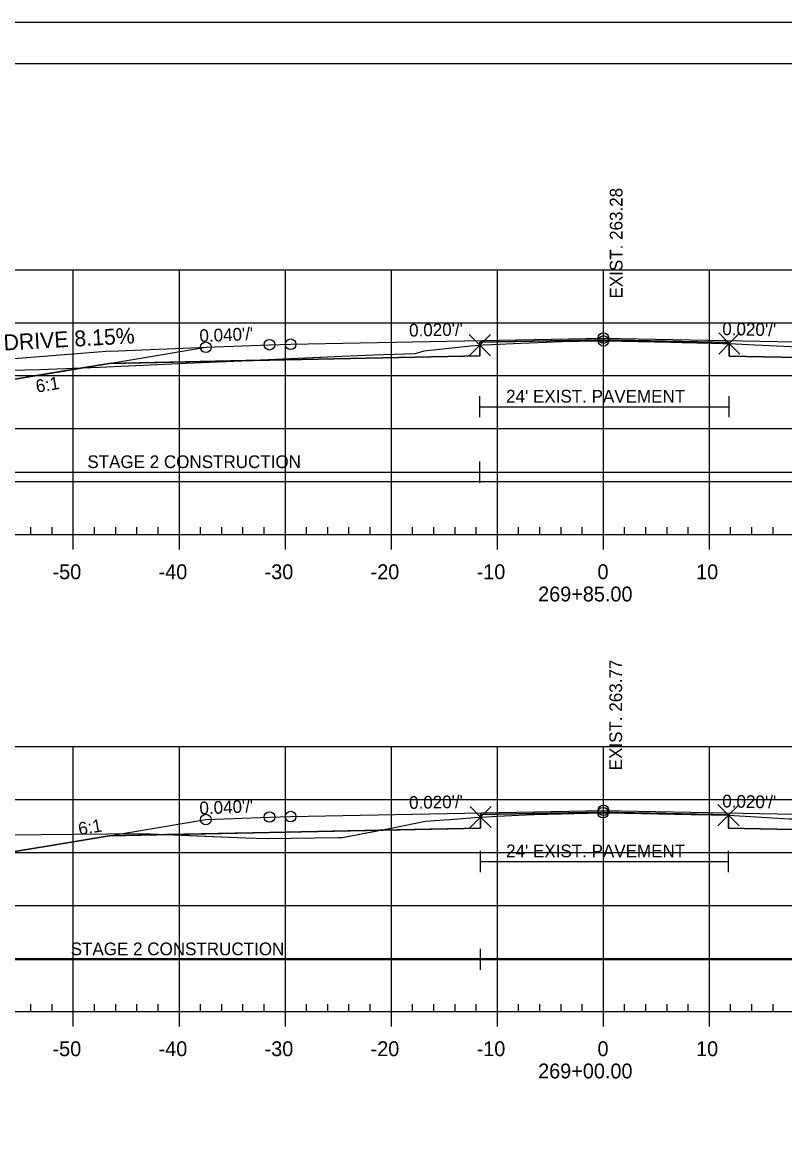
# Model space of a CAD drawing. Extents: x 1365647 to 1367999, y 387113 to 400173.
# Drawn here: x 1365839.3 to 1365911.2, y 394948.4 to 395052.9 of the extents above; entities that cross this region are included whole.
import ezdxf

# ---------------------------------------------------------------- set-up
doc = ezdxf.new("R2010")
doc.units = 0
for name, color, linetype in [('R_Alt Surface', 7, 'Continuous'), ('R_Axis', 7, 'Continuous'), ('R_Axis Annot', 7, 'Continuous'), ('R_Border', 7, 'Continuous'), ('R_Contours', 7, 'Continuous'), ('R_Drive', 7, 'Continuous'), ('R_Exist Surface', 7, 'Continuous'), ('R_Fin Surface', 7, 'Continuous'), ('R_Fin Surface Annot', 7, 'Continuous'), ('R_Grid', 7, 'Continuous'), ('R_No Plot', 7, 'Continuous'), ('R_Water', 7, 'Continuous'), ('R_Xsect Elev', 7, 'Continuous')]:
    doc.layers.add(name, color=color, linetype=linetype)

msp = doc.modelspace()

# ---------------------------------------------------------------- linework, layer by layer
at = {"layer": 'R_Alt Surface'}
for points in [[(1365847.47, 395020.71), (1365862.59, 395021.01), (1365882.43, 395021.41), (1365882.43, 395022.7), (1365894.09, 395022.93), (1365905.96, 395022.69), (1365905.96, 395021.4), (1365925.59, 395021.01), (1365940.72, 395020.71)], [(1365847.47, 394976.15), (1365862.59, 394976.45), (1365882.51, 394976.85), (1365882.51, 394978.14), (1365894.09, 394978.37), (1365905.89, 394978.13), (1365905.89, 394976.85), (1365925.59, 394976.45), (1365940.72, 394976.15)]]:
    msp.add_lwpolyline(points, dxfattribs=at)
at = {"layer": 'R_Axis'}
for p, q in [((1365840.09, 395004.55), (1365840.09, 395005.25)), ((1365842.09, 395004.55), (1365842.09, 395005.25)), ((1365846.09, 395004.55), (1365846.09, 395005.25)), ((1365848.09, 395004.55), (1365848.09, 395005.25)), ((1365850.09, 395004.55), (1365850.09, 395005.25)), ((1365852.09, 395004.55), (1365852.09, 395005.25)), ((1365856.09, 395004.55), (1365856.09, 395005.25)), ((1365858.09, 395004.55), (1365858.09, 395005.25)), ((1365860.09, 395004.55), (1365860.09, 395005.25)), ((1365862.09, 395004.55), (1365862.09, 395005.25)), ((1365866.09, 395004.55), (1365866.09, 395005.25)), ((1365868.09, 395004.55), (1365868.09, 395005.25)), ((1365870.09, 395004.55), (1365870.09, 395005.25)), ((1365872.09, 395004.55), (1365872.09, 395005.25)), ((1365876.09, 395004.55), (1365876.09, 395005.25)), ((1365878.09, 395004.55), (1365878.09, 395005.25)), ((1365880.09, 395004.55), (1365880.09, 395005.25)), ((1365882.09, 395004.55), (1365882.09, 395005.25)), ((1365886.09, 395004.55), (1365886.09, 395005.25)), ((1365888.09, 395004.55), (1365888.09, 395005.25)), ((1365890.09, 395004.55), (1365890.09, 395005.25)), ((1365892.09, 395004.55), (1365892.09, 395005.25)), ((1365896.09, 395004.55), (1365896.09, 395005.25)), ((1365898.09, 395004.55), (1365898.09, 395005.25)), ((1365900.09, 395004.55), (1365900.09, 395005.25)), ((1365902.09, 395004.55), (1365902.09, 395005.25)), ((1365906.09, 395004.55), (1365906.09, 395005.25)), ((1365908.09, 395004.55), (1365908.09, 395005.25)), ((1365910.09, 395004.55), (1365910.09, 395005.25)), ((1365749.09, 395004.55), (1366039.09, 395004.55)), ((1365844.09, 395003.15), (1365844.09, 395004.55)), ((1365854.09, 395003.15), (1365854.09, 395004.55)), ((1365864.09, 395003.15), (1365864.09, 395004.55)), ((1365874.09, 395003.15), (1365874.09, 395004.55)), ((1365884.09, 395003.15), (1365884.09, 395004.55)), ((1365894.09, 395003.15), (1365894.09, 395004.55)), ((1365904.09, 395003.15), (1365904.09, 395004.55)), ((1365840.09, 394959.55), (1365840.09, 394960.25)), ((1365842.09, 394959.55), (1365842.09, 394960.25)), ((1365846.09, 394959.55), (1365846.09, 394960.25)), ((1365848.09, 394959.55), (1365848.09, 394960.25)), ((1365850.09, 394959.55), (1365850.09, 394960.25)), ((1365852.09, 394959.55), (1365852.09, 394960.25)), ((1365856.09, 394959.55), (1365856.09, 394960.25)), ((1365858.09, 394959.55), (1365858.09, 394960.25)), ((1365860.09, 394959.55), (1365860.09, 394960.25)), ((1365862.09, 394959.55), (1365862.09, 394960.25)), ((1365866.09, 394959.55), (1365866.09, 394960.25)), ((1365868.09, 394959.55), (1365868.09, 394960.25)), ((1365870.09, 394959.55), (1365870.09, 394960.25)), ((1365872.09, 394959.55), (1365872.09, 394960.25)), ((1365876.09, 394959.55), (1365876.09, 394960.25)), ((1365878.09, 394959.55), (1365878.09, 394960.25)), ((1365880.09, 394959.55), (1365880.09, 394960.25)), ((1365882.09, 394959.55), (1365882.09, 394960.25)), ((1365886.09, 394959.55), (1365886.09, 394960.25)), ((1365888.09, 394959.55), (1365888.09, 394960.25)), ((1365890.09, 394959.55), (1365890.09, 394960.25)), ((1365892.09, 394959.55), (1365892.09, 394960.25)), ((1365896.09, 394959.55), (1365896.09, 394960.25)), ((1365898.09, 394959.55), (1365898.09, 394960.25)), ((1365900.09, 394959.55), (1365900.09, 394960.25)), ((1365902.09, 394959.55), (1365902.09, 394960.25)), ((1365906.09, 394959.55), (1365906.09, 394960.25)), ((1365908.09, 394959.55), (1365908.09, 394960.25)), ((1365910.09, 394959.55), (1365910.09, 394960.25)), ((1365749.09, 394959.55), (1366039.09, 394959.55)), ((1365844.09, 394958.15), (1365844.09, 394959.55)), ((1365854.09, 394958.15), (1365854.09, 394959.55)), ((1365864.09, 394958.15), (1365864.09, 394959.55)), ((1365874.09, 394958.15), (1365874.09, 394959.55)), ((1365884.09, 394958.15), (1365884.09, 394959.55)), ((1365894.09, 394958.15), (1365894.09, 394959.55)), ((1365904.09, 394958.15), (1365904.09, 394959.55))]:
    msp.add_line(p, q, dxfattribs=at)
at = {"layer": 'R_Border'}
for p, q in [((1365736.09, 395049.01), (1366052.27, 395049.01)), ((1365888.61, 395048.75), (1365888.61, 395048.75)), ((1365888.61, 395048.75), (1365888.61, 395048.75))]:
    msp.add_line(p, q, dxfattribs=at)
at = {"layer": 'R_Contours'}
for points in [[(1365882.43, 395022.43), (1365882.57, 395022.44), (1365882.75, 395022.45), (1365883.56, 395022.49), (1365886.31, 395022.61), (1365887.93, 395022.67), (1365890.96, 395022.79), (1365891.77, 395022.8), (1365893.88, 395022.83), (1365894.09, 395022.83), (1365894.46, 395022.84), (1365894.69, 395022.84), (1365895.87, 395022.8), (1365900.41, 395022.7), (1365901.53, 395022.68), (1365904.29, 395022.61), (1365905.35, 395022.59), (1365905.85, 395022.58), (1365905.96, 395022.58), (1365905.96, 395022.69), (1365894.09, 395022.93), (1365882.43, 395022.7)], [(1365905.96, 395022.58), (1365908.36, 395022.47), (1365911.81, 395022.31), (1365913.23, 395022.14), (1365914.02, 395022.16), (1365916.48, 395022.21), (1365917.29, 395022.22), (1365922.18, 395021.89), (1365927.01, 395021.62), (1365928.9, 395021.64), (1365935.93, 395021.69), (1365942.74, 395022.43), (1365943.85, 395022.55), (1365945.68, 395022.63), (1365957.04, 395022.75), (1365966.53, 395022.87), (1365953.59, 395018.56), (1365940.72, 395020.71), (1365925.59, 395021.01), (1365905.96, 395021.4)], [(1365860.35, 395020.97), (1365869.45, 395021.39), (1365872.39, 395021.52), (1365876.33, 395021.63), (1365877.19, 395021.88), (1365881.55, 395022.35), (1365882.43, 395022.43), (1365882.43, 395021.41), (1365862.59, 395021.01)], [(1365844.95, 395020.29), (1365846.56, 395020.35), (1365855.42, 395020.77), (1365859.99, 395020.95), (1365860.35, 395020.97), (1365847.47, 395020.71)], [(1365829.96, 395019.86), (1365833.83, 395019.96), (1365840.94, 395020.14), (1365844.95, 395020.29), (1365834.59, 395018.56), (1365834.22, 395018.44)], [(1365873.04, 394976.66), (1365874.23, 394976.89), (1365877.28, 394977.51), (1365879.57, 394977.69), (1365882.37, 394977.9), (1365882.51, 394977.91), (1365882.51, 394976.85)], [(1365882.51, 394977.91), (1365884.7, 394978.02), (1365884.76, 394978.02), (1365887.5, 394978.16), (1365887.56, 394978.16), (1365893.91, 394978.31), (1365894.05, 394978.32), (1365894.15, 394978.32), (1365894.16, 394978.32), (1365896.12, 394978.29), (1365902.38, 394978.15), (1365902.63, 394978.14), (1365905.89, 394978.08), (1365905.89, 394978.13), (1365894.09, 394978.37), (1365882.51, 394978.14)], [(1365905.89, 394978.08), (1365911.62, 394977.74), (1365911.68, 394977.74), (1365911.75, 394977.73), (1365911.8, 394977.73), (1365911.87, 394977.73), (1365915.09, 394977.58), (1365917.12, 394977.26), (1365921.29, 394976.65), (1365923.84, 394976.78), (1365925.75, 394976.88), (1365932.53, 394977.81), (1365933.89, 394978.01), (1365937.26, 394978.05), (1365960.55, 394978.32), (1365966.58, 394978.33), (1365953.59, 394974), (1365940.72, 394976.15), (1365925.59, 394976.45), (1365905.89, 394976.85)], [(1365827.04, 394976), (1365832.46, 394976.19), (1365837.86, 394976.24), (1365850.52, 394976.35), (1365852.9, 394976.26), (1365847.47, 394976.15), (1365834.59, 394974), (1365833.8, 394973.74)], [(1365852.9, 394976.26), (1365860.31, 394975.96), (1365862.4, 394975.88), (1365869.11, 394975.99), (1365869.47, 394975.99), (1365873.04, 394976.66), (1365862.59, 394976.45)]]:
    msp.add_lwpolyline(points, close=True, dxfattribs=at)
at = {"layer": 'R_Drive'}
for q in [(1365821.55, 395019.75), (1365856.68, 395022.23)]:
    msp.add_line((1365847.59, 395021.87), q, dxfattribs=at)
at = {"layer": 'R_Exist Surface'}
for points in [[(1365833.83, 395019.96), (1365840.94, 395020.14), (1365846.56, 395020.35), (1365855.42, 395020.77), (1365859.99, 395020.95), (1365869.45, 395021.39), (1365872.39, 395021.52), (1365876.33, 395021.63), (1365877.19, 395021.88), (1365881.55, 395022.35), (1365882.43, 395022.43), (1365882.57, 395022.44), (1365882.75, 395022.45), (1365883.56, 395022.49), (1365886.31, 395022.61), (1365887.93, 395022.67), (1365890.96, 395022.79), (1365891.77, 395022.8), (1365893.88, 395022.83), (1365894.09, 395022.83), (1365894.46, 395022.84), (1365894.69, 395022.84), (1365895.87, 395022.8), (1365900.41, 395022.7), (1365901.53, 395022.68), (1365904.29, 395022.61), (1365905.35, 395022.59), (1365905.85, 395022.58), (1365905.96, 395022.58), (1365908.36, 395022.47), (1365911.81, 395022.31)], [(1365837.86, 394976.24), (1365850.52, 394976.35), (1365860.31, 394975.96), (1365862.4, 394975.88), (1365869.11, 394975.99), (1365869.47, 394975.99), (1365874.23, 394976.89), (1365877.28, 394977.51), (1365879.57, 394977.69), (1365882.37, 394977.9), (1365882.51, 394977.91), (1365884.7, 394978.02), (1365884.76, 394978.02), (1365887.5, 394978.16), (1365887.56, 394978.16), (1365893.91, 394978.31), (1365894.05, 394978.32), (1365894.15, 394978.32), (1365894.16, 394978.32), (1365896.12, 394978.29), (1365902.38, 394978.15), (1365902.63, 394978.14), (1365905.89, 394978.08), (1365911.62, 394977.74)]]:
    msp.add_lwpolyline(points, dxfattribs=at)
at = {"layer": 'R_Fin Surface'}
for points in [[(1365829.96, 395019.86), (1365834.22, 395018.44), (1365834.59, 395018.56), (1365847.47, 395020.71), (1365856.59, 395022.23), (1365862.59, 395022.47), (1365864.59, 395022.51), (1365894.09, 395023.1), (1365923.59, 395022.51), (1365925.59, 395022.47), (1365931.59, 395022.23), (1365940.72, 395020.71), (1365953.59, 395018.56), (1365966.53, 395022.87)], [(1365856.59, 395022.23), (1365862.59, 395022.47), (1365864.59, 395022.51), (1365894.09, 395023.1), (1365923.59, 395022.51), (1365925.59, 395022.47), (1365931.59, 395022.23)], [(1365827.04, 394976), (1365833.8, 394973.74), (1365834.59, 394974), (1365847.47, 394976.15), (1365856.59, 394977.67), (1365862.59, 394977.91), (1365864.59, 394977.95), (1365894.09, 394978.54), (1365923.59, 394977.95), (1365925.59, 394977.91), (1365931.59, 394977.67), (1365940.72, 394976.15), (1365953.59, 394974), (1365966.58, 394978.33)], [(1365856.59, 394977.67), (1365862.59, 394977.91), (1365864.59, 394977.95), (1365894.09, 394978.54), (1365923.59, 394977.95), (1365925.59, 394977.91), (1365931.59, 394977.67)]]:
    msp.add_lwpolyline(points, dxfattribs=at)
at = {"layer": 'R_Grid'}
for p, q in [((1365749.09, 395029.55), (1366039.09, 395029.55)), ((1365844.09, 395004.55), (1365844.09, 395029.55)), ((1365854.09, 395004.55), (1365854.09, 395029.55)), ((1365864.09, 395004.55), (1365864.09, 395029.55)), ((1365874.09, 395004.55), (1365874.09, 395029.55)), ((1365884.09, 395004.55), (1365884.09, 395029.55)), ((1365894.09, 395004.55), (1365894.09, 395029.55)), ((1365904.09, 395004.55), (1365904.09, 395029.55)), ((1365749.09, 395024.55), (1366039.09, 395024.55)), ((1365749.09, 395019.55), (1366039.09, 395019.55)), ((1365749.09, 395014.55), (1366039.09, 395014.55)), ((1365749.09, 395009.55), (1366039.09, 395009.55)), ((1365749.09, 395004.55), (1366039.09, 395004.55)), ((1365749.09, 394984.55), (1366039.09, 394984.55)), ((1365844.09, 394959.55), (1365844.09, 394984.55)), ((1365854.09, 394959.55), (1365854.09, 394984.55)), ((1365864.09, 394959.55), (1365864.09, 394984.55)), ((1365874.09, 394959.55), (1365874.09, 394984.55)), ((1365884.09, 394959.55), (1365884.09, 394984.55)), ((1365894.09, 394959.55), (1365894.09, 394984.55)), ((1365904.09, 394959.55), (1365904.09, 394984.55)), ((1365749.09, 394979.55), (1366039.09, 394979.55)), ((1365749.09, 394974.55), (1366039.09, 394974.55)), ((1365749.09, 394969.55), (1366039.09, 394969.55)), ((1365749.09, 394964.55), (1366039.09, 394964.55)), ((1365749.09, 394959.55), (1366039.09, 394959.55))]:
    msp.add_line(p, q, dxfattribs=at)
at = {"layer": 'R_No Plot'}
msp.add_line((1365723.69, 395052.9), (1366057.03, 395052.9), dxfattribs=at)
msp.add_lwpolyline([(1365723.69, 395052.9), (1366057.03, 395052.9), (1366057.03, 394839.56), (1365723.69, 394839.56)], close=True, dxfattribs=at)
for points in [[(1365882.43, 395022.43), (1365881.43, 395023.43), (1365882.43, 395022.43), (1365881.43, 395021.43), (1365882.43, 395022.43), (1365883.43, 395021.43), (1365882.43, 395022.43), (1365883.43, 395023.43)], [(1365905.96, 395022.58), (1365904.96, 395023.58), (1365905.96, 395022.58), (1365904.96, 395021.58), (1365905.96, 395022.58), (1365906.96, 395021.58), (1365905.96, 395022.58), (1365906.96, 395023.58)], [(1365882.51, 394977.91), (1365881.51, 394978.91), (1365882.51, 394977.91), (1365881.51, 394976.91), (1365882.51, 394977.91), (1365883.51, 394976.91), (1365882.51, 394977.91), (1365883.51, 394978.91)], [(1365905.89, 394978.08), (1365904.89, 394979.08), (1365905.89, 394978.08), (1365904.89, 394977.08), (1365905.89, 394978.08), (1365906.89, 394977.08), (1365905.89, 394978.08), (1365906.89, 394979.08)]]:
    msp.add_lwpolyline(points, dxfattribs=at)
for centre in [(1365856.59, 395022.23), (1365856.59, 395022.23), (1365856.59, 395022.23), (1365856.59, 395022.23), (1365856.59, 395022.23), (1365862.59, 395022.47), (1365862.59, 395022.47), (1365862.59, 395022.47), (1365862.59, 395022.47), (1365862.59, 395022.47), (1365864.59, 395022.51), (1365864.59, 395022.51), (1365864.59, 395022.51), (1365864.59, 395022.51), (1365864.59, 395022.51), (1365894.09, 395023.1), (1365894.09, 395023.1), (1365894.09, 395023.1), (1365894.09, 395023.1), (1365894.09, 395023.1), (1365894.09, 395022.83), (1365894.09, 394978.54), (1365894.09, 394978.54), (1365894.09, 394978.54), (1365894.09, 394978.54), (1365894.09, 394978.54), (1365856.59, 394977.67), (1365856.59, 394977.67), (1365856.59, 394977.67), (1365856.59, 394977.67), (1365856.59, 394977.67), (1365862.59, 394977.91), (1365862.59, 394977.91), (1365862.59, 394977.91), (1365862.59, 394977.91), (1365862.59, 394977.91), (1365864.59, 394977.95), (1365864.59, 394977.95), (1365864.59, 394977.95), (1365864.59, 394977.95), (1365864.59, 394977.95), (1365894.05, 394978.32)]:
    msp.add_circle(centre, 0.5, dxfattribs=at)
at = {"layer": 'R_Water'}
for p, q in [((1365882.43, 395015.62), (1365882.43, 395017.62)), ((1365905.96, 395015.62), (1365905.96, 395017.62)), ((1365882.43, 395016.62), (1365905.96, 395016.62)), ((1365882.43, 395009.44), (1365882.43, 395011.44)), ((1365829.89, 395010.44), (1365882.43, 395010.44)), ((1365882.43, 395010.44), (1365966.53, 395010.44)), ((1365882.51, 394972.72), (1365882.51, 394974.72)), ((1365905.89, 394972.72), (1365905.89, 394974.72)), ((1365882.51, 394973.72), (1365905.89, 394973.72)), ((1365882.51, 394963.48), (1365882.51, 394965.48)), ((1365827.04, 394964.48), (1365882.51, 394964.48)), ((1365882.51, 394964.48), (1365966.58, 394964.48))]:
    msp.add_line(p, q, dxfattribs=at)

# ---------------------------------------------------------------- texts
at = {"layer": 'R_Axis Annot'}
for s, p in [('-50', (1365842.13, 395000.35)), ('-40', (1365852.13, 395000.35)), ('-30', (1365862.13, 395000.35)), ('-20', (1365872.13, 395000.35)), ('-10', (1365882.13, 395000.35)), ('0', (1365893.53, 395000.35)), ('10', (1365902.83, 395000.35)), ('269+85.00', (1365887.93, 394998.25)), ('-50', (1365842.13, 394955.35)), ('-40', (1365852.13, 394955.35)), ('-30', (1365862.13, 394955.35)), ('-20', (1365872.13, 394955.35)), ('-10', (1365882.13, 394955.35)), ('0', (1365893.53, 394955.35)), ('10', (1365902.83, 394955.35)), ('269+00.00', (1365887.93, 394953.25))]:
    msp.add_text(s, height=1.4, dxfattribs=at).set_placement(p)
at = {"layer": 'R_Drive'}
msp.add_text('DRIVE 8.15%', height=1.5, rotation=3.1665, dxfattribs=at).set_placement((1365837.55, 395021.92))
at = {"layer": 'R_Fin Surface Annot'}
for s, rotation, p in [("0.040'/'", 2.2906, (1365856.01, 395022.71)), ("0.020'/'", 1.1458, (1365875.77, 395023.23)), ("0.020'/'", 358.8542, (1365905.29, 395023.38)), ('6:1', 9.4623, (1365840.65, 395017.94)), ("0.020'/'", 1.1458, (1365875.77, 394978.67)), ("0.020'/'", 358.8542, (1365905.29, 394978.82)), ("0.040'/'", 2.2906, (1365856.01, 394978.15)), ('6:1', 9.4623, (1365844.66, 394976.19))]:
    msp.add_text(s, height=1.2, rotation=rotation, dxfattribs=at).set_placement(p)
at = {"layer": 'R_Water'}
for s, p in [("24' EXIST. PAVEMENT", (1365884.91, 395017.01)), ('STAGE 2 CONSTRUCTION', (1365845.41, 395010.83)), ("24' EXIST. PAVEMENT", (1365884.91, 394974.11)), ('STAGE 2 CONSTRUCTION', (1365843.84, 394964.87))]:
    msp.add_text(s, height=1.2, dxfattribs=at).set_placement(p)
at = {"layer": 'R_Xsect Elev'}
for s, p in [('EXIST. 263.28', (1365895.89, 395026.83)), ('EXIST. 263.77', (1365895.85, 394982.32))]:
    msp.add_text(s, height=1.2, rotation=90, dxfattribs=at).set_placement(p)

doc.saveas('drawing.dxf')
